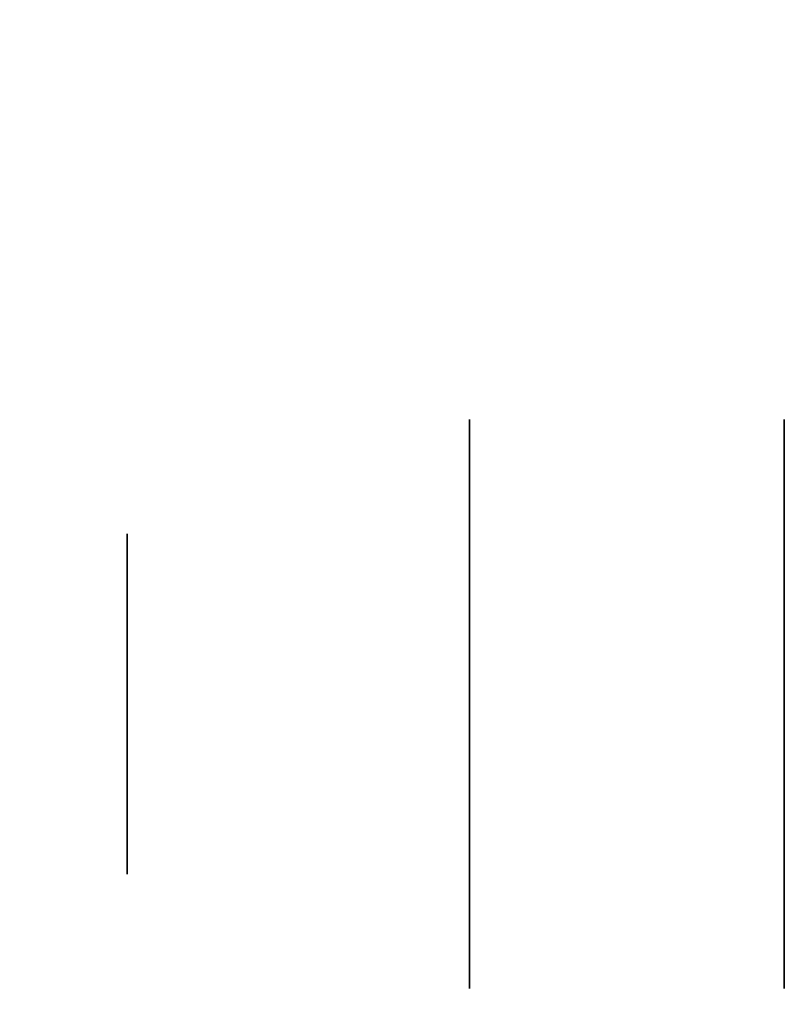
# Model space of a CAD drawing. Extents: x 413.3 to 457.5, y 5047.8 to 5050.
# Tile 435 of 656: x 439.3232 to 439.3591, y 5047.8477 to 5047.894. Entities that reach past the tile are written whole.
import ezdxf

# ---------------------------------------------------------------- set-up
doc = ezdxf.new("R2010")
doc.units = 0
doc.header["$LTSCALE"] = 150
doc.header["$MEASUREMENT"] = 0
doc.layers.add('3DFACE_BOLT', color=7, linetype='CONTINUOUS')
doc.layers.add('3DFACE_SHAPE', color=7, linetype='CONTINUOUS')

msp = doc.modelspace()

# ---------------------------------------------------------------- linework, layer by layer
at = {"layer": '3DFACE_BOLT', "color": 1}
for points, invisible_edges in [([(439.359139, 5047.875234, -0.135), (439.359139, 5047.868547, -0.146583), (439.344339, 5047.875234, -0.135)], 14), ([(439.344339, 5047.875234, -0.135), (439.359139, 5047.868547, -0.146583), (439.344339, 5047.868547, -0.146583)], 3), ([(439.359139, 5047.868547, -0.123417), (439.359139, 5047.875234, -0.135), (439.344339, 5047.868547, -0.123417)], 14), ([(439.344339, 5047.868547, -0.123417), (439.359139, 5047.875234, -0.135), (439.344339, 5047.875234, -0.135)], 3), ([(439.344339, 5047.875234, -0.135), (439.344339, 5047.868547, -0.146583), (439.344339, 5047.868547, -0.123417)], 2), ([(439.359139, 5047.875234, -0.065), (439.359139, 5047.868547, -0.076583), (439.344339, 5047.875234, -0.065)], 14), ([(439.344339, 5047.875234, -0.065), (439.359139, 5047.868547, -0.076583), (439.344339, 5047.868547, -0.076583)], 3), ([(439.359139, 5047.868547, -0.053417), (439.359139, 5047.875234, -0.065), (439.344339, 5047.868547, -0.053417)], 14), ([(439.344339, 5047.868547, -0.053417), (439.359139, 5047.875234, -0.065), (439.344339, 5047.875234, -0.065)], 3), ([(439.344339, 5047.875234, -0.065), (439.344339, 5047.868547, -0.076583), (439.344339, 5047.868547, -0.053417)], 2), ([(439.378239, 5047.869859, -0.135), (439.378239, 5047.869468, -0.137472), (439.328239, 5047.869859, -0.135)], 14), ([(439.328239, 5047.869859, -0.135), (439.378239, 5047.869468, -0.137472), (439.328239, 5047.869468, -0.137472)], 3), ([(439.378239, 5047.869468, -0.132528), (439.378239, 5047.869859, -0.135), (439.328239, 5047.869468, -0.132528)], 14), ([(439.328239, 5047.869468, -0.132528), (439.378239, 5047.869859, -0.135), (439.328239, 5047.869859, -0.135)], 3), ([(439.328239, 5047.869859, -0.135), (439.328239, 5047.869468, -0.137472), (439.328239, 5047.869468, -0.132528)], 2), ([(439.378239, 5047.869859, -0.065), (439.378239, 5047.869468, -0.067472), (439.328239, 5047.869859, -0.065)], 14), ([(439.328239, 5047.869859, -0.065), (439.378239, 5047.869468, -0.067472), (439.328239, 5047.869468, -0.067472)], 3), ([(439.378239, 5047.869468, -0.062528), (439.378239, 5047.869859, -0.065), (439.328239, 5047.869468, -0.062528)], 14), ([(439.328239, 5047.869468, -0.062528), (439.378239, 5047.869859, -0.065), (439.328239, 5047.869859, -0.065)], 3), ([(439.328239, 5047.869859, -0.065), (439.328239, 5047.869468, -0.067472), (439.328239, 5047.869468, -0.062528)], 2), ([(439.378239, 5047.869468, -0.137472), (439.378239, 5047.868332, -0.139702), (439.328239, 5047.869468, -0.137472)], 14), ([(439.328239, 5047.869468, -0.137472), (439.378239, 5047.868332, -0.139702), (439.328239, 5047.868332, -0.139702)], 3), ([(439.378239, 5047.868332, -0.130298), (439.378239, 5047.869468, -0.132528), (439.328239, 5047.868332, -0.130298)], 14), ([(439.328239, 5047.868332, -0.130298), (439.378239, 5047.869468, -0.132528), (439.328239, 5047.869468, -0.132528)], 3), ([(439.328239, 5047.869468, -0.137472), (439.328239, 5047.868332, -0.139702), (439.328239, 5047.869468, -0.132528)], 14), ([(439.328239, 5047.869468, -0.132528), (439.328239, 5047.868332, -0.139702), (439.328239, 5047.868332, -0.130298)], 3), ([(439.378239, 5047.869468, -0.067472), (439.378239, 5047.868332, -0.069702), (439.328239, 5047.869468, -0.067472)], 14), ([(439.328239, 5047.869468, -0.067472), (439.378239, 5047.868332, -0.069702), (439.328239, 5047.868332, -0.069702)], 3), ([(439.378239, 5047.868332, -0.060298), (439.378239, 5047.869468, -0.062528), (439.328239, 5047.868332, -0.060298)], 14), ([(439.328239, 5047.868332, -0.060298), (439.378239, 5047.869468, -0.062528), (439.328239, 5047.869468, -0.062528)], 3), ([(439.328239, 5047.869468, -0.067472), (439.328239, 5047.868332, -0.069702), (439.328239, 5047.869468, -0.062528)], 14), ([(439.328239, 5047.869468, -0.062528), (439.328239, 5047.868332, -0.069702), (439.328239, 5047.868332, -0.060298)], 3), ([(439.359139, 5047.868547, -0.146583), (439.359139, 5047.855172, -0.146583), (439.344339, 5047.868547, -0.146583)], 14), ([(439.344339, 5047.868547, -0.146583), (439.359139, 5047.855172, -0.146583), (439.344339, 5047.855172, -0.146583)], 3), ([(439.359139, 5047.855172, -0.123417), (439.359139, 5047.868547, -0.123417), (439.344339, 5047.855172, -0.123417)], 14), ([(439.344339, 5047.855172, -0.123417), (439.359139, 5047.868547, -0.123417), (439.344339, 5047.868547, -0.123417)], 3), ([(439.344339, 5047.868547, -0.146583), (439.344339, 5047.855172, -0.146583), (439.344339, 5047.868547, -0.123417)], 14), ([(439.344339, 5047.868547, -0.123417), (439.344339, 5047.855172, -0.146583), (439.344339, 5047.855172, -0.123417)], 3), ([(439.359139, 5047.868547, -0.076583), (439.359139, 5047.855172, -0.076583), (439.344339, 5047.868547, -0.076583)], 14), ([(439.344339, 5047.868547, -0.076583), (439.359139, 5047.855172, -0.076583), (439.344339, 5047.855172, -0.076583)], 3), ([(439.359139, 5047.855172, -0.053417), (439.359139, 5047.868547, -0.053417), (439.344339, 5047.855172, -0.053417)], 14), ([(439.344339, 5047.855172, -0.053417), (439.359139, 5047.868547, -0.053417), (439.344339, 5047.868547, -0.053417)], 3), ([(439.344339, 5047.868547, -0.076583), (439.344339, 5047.855172, -0.076583), (439.344339, 5047.868547, -0.053417)], 14), ([(439.344339, 5047.868547, -0.053417), (439.344339, 5047.855172, -0.076583), (439.344339, 5047.855172, -0.053417)], 3), ([(439.359139, 5047.868547, -0.123417), (439.359139, 5047.855172, -0.123417), (439.359139, 5047.868547, -0.146583)], 14), ([(439.359139, 5047.868547, -0.146583), (439.359139, 5047.855172, -0.123417), (439.359139, 5047.855172, -0.146583)], 3), ([(439.359139, 5047.868547, -0.053417), (439.359139, 5047.855172, -0.053417), (439.359139, 5047.868547, -0.076583)], 14), ([(439.359139, 5047.868547, -0.076583), (439.359139, 5047.855172, -0.053417), (439.359139, 5047.855172, -0.076583)], 3), ([(439.378239, 5047.868332, -0.139702), (439.378239, 5047.866562, -0.141472), (439.328239, 5047.868332, -0.139702)], 14), ([(439.328239, 5047.868332, -0.139702), (439.378239, 5047.866562, -0.141472), (439.328239, 5047.866562, -0.141472)], 3), ([(439.378239, 5047.866562, -0.128528), (439.378239, 5047.868332, -0.130298), (439.328239, 5047.866562, -0.128528)], 14), ([(439.328239, 5047.866562, -0.128528), (439.378239, 5047.868332, -0.130298), (439.328239, 5047.868332, -0.130298)], 3), ([(439.328239, 5047.868332, -0.139702), (439.328239, 5047.866562, -0.141472), (439.328239, 5047.868332, -0.130298)], 14), ([(439.328239, 5047.868332, -0.130298), (439.328239, 5047.866562, -0.141472), (439.328239, 5047.866562, -0.128528)], 3), ([(439.378239, 5047.868332, -0.069702), (439.378239, 5047.866562, -0.071472), (439.328239, 5047.868332, -0.069702)], 14), ([(439.328239, 5047.868332, -0.069702), (439.378239, 5047.866562, -0.071472), (439.328239, 5047.866562, -0.071472)], 3), ([(439.378239, 5047.866562, -0.058528), (439.378239, 5047.868332, -0.060298), (439.328239, 5047.866562, -0.058528)], 14), ([(439.328239, 5047.866562, -0.058528), (439.378239, 5047.868332, -0.060298), (439.328239, 5047.868332, -0.060298)], 3), ([(439.328239, 5047.868332, -0.069702), (439.328239, 5047.866562, -0.071472), (439.328239, 5047.868332, -0.060298)], 14), ([(439.328239, 5047.868332, -0.060298), (439.328239, 5047.866562, -0.071472), (439.328239, 5047.866562, -0.058528)], 3), ([(439.378239, 5047.866562, -0.141472), (439.378239, 5047.864332, -0.142608), (439.328239, 5047.866562, -0.141472)], 14), ([(439.328239, 5047.866562, -0.141472), (439.378239, 5047.864332, -0.142608), (439.328239, 5047.864332, -0.142608)], 3), ([(439.378239, 5047.864332, -0.127392), (439.378239, 5047.866562, -0.128528), (439.328239, 5047.864332, -0.127392)], 14), ([(439.328239, 5047.864332, -0.127392), (439.378239, 5047.866562, -0.128528), (439.328239, 5047.866562, -0.128528)], 3), ([(439.328239, 5047.866562, -0.141472), (439.328239, 5047.864332, -0.142608), (439.328239, 5047.866562, -0.128528)], 14), ([(439.328239, 5047.866562, -0.128528), (439.328239, 5047.864332, -0.142608), (439.328239, 5047.864332, -0.127392)], 3), ([(439.378239, 5047.866562, -0.071472), (439.378239, 5047.864332, -0.072608), (439.328239, 5047.866562, -0.071472)], 14), ([(439.328239, 5047.866562, -0.071472), (439.378239, 5047.864332, -0.072608), (439.328239, 5047.864332, -0.072608)], 3), ([(439.378239, 5047.864332, -0.057392), (439.378239, 5047.866562, -0.058528), (439.328239, 5047.864332, -0.057392)], 14), ([(439.328239, 5047.864332, -0.057392), (439.378239, 5047.866562, -0.058528), (439.328239, 5047.866562, -0.058528)], 3), ([(439.328239, 5047.866562, -0.071472), (439.328239, 5047.864332, -0.072608), (439.328239, 5047.866562, -0.058528)], 14), ([(439.328239, 5047.866562, -0.058528), (439.328239, 5047.864332, -0.072608), (439.328239, 5047.864332, -0.057392)], 3), ([(439.378239, 5047.864332, -0.142608), (439.378239, 5047.861859, -0.143), (439.328239, 5047.864332, -0.142608)], 14), ([(439.328239, 5047.864332, -0.142608), (439.378239, 5047.861859, -0.143), (439.328239, 5047.861859, -0.143)], 3), ([(439.378239, 5047.861859, -0.127), (439.378239, 5047.864332, -0.127392), (439.328239, 5047.861859, -0.127)], 14), ([(439.328239, 5047.861859, -0.127), (439.378239, 5047.864332, -0.127392), (439.328239, 5047.864332, -0.127392)], 3), ([(439.328239, 5047.864332, -0.142608), (439.328239, 5047.861859, -0.143), (439.328239, 5047.864332, -0.127392)], 14), ([(439.328239, 5047.864332, -0.127392), (439.328239, 5047.861859, -0.143), (439.328239, 5047.861859, -0.127)], 3), ([(439.378239, 5047.864332, -0.072608), (439.378239, 5047.861859, -0.073), (439.328239, 5047.864332, -0.072608)], 14), ([(439.328239, 5047.864332, -0.072608), (439.378239, 5047.861859, -0.073), (439.328239, 5047.861859, -0.073)], 3), ([(439.378239, 5047.861859, -0.057), (439.378239, 5047.864332, -0.057392), (439.328239, 5047.861859, -0.057)], 14), ([(439.328239, 5047.861859, -0.057), (439.378239, 5047.864332, -0.057392), (439.328239, 5047.864332, -0.057392)], 3), ([(439.328239, 5047.864332, -0.072608), (439.328239, 5047.861859, -0.073), (439.328239, 5047.864332, -0.057392)], 14), ([(439.328239, 5047.864332, -0.057392), (439.328239, 5047.861859, -0.073), (439.328239, 5047.861859, -0.057)], 3), ([(439.378239, 5047.861859, -0.143), (439.378239, 5047.859387, -0.142608), (439.328239, 5047.861859, -0.143)], 14), ([(439.328239, 5047.861859, -0.143), (439.378239, 5047.859387, -0.142608), (439.328239, 5047.859387, -0.142608)], 3), ([(439.378239, 5047.859387, -0.127392), (439.378239, 5047.861859, -0.127), (439.328239, 5047.859387, -0.127392)], 14), ([(439.328239, 5047.859387, -0.127392), (439.378239, 5047.861859, -0.127), (439.328239, 5047.861859, -0.127)], 3), ([(439.328239, 5047.861859, -0.143), (439.328239, 5047.859387, -0.142608), (439.328239, 5047.861859, -0.127)], 14), ([(439.328239, 5047.861859, -0.127), (439.328239, 5047.859387, -0.142608), (439.328239, 5047.859387, -0.127392)], 3), ([(439.378239, 5047.861859, -0.073), (439.378239, 5047.859387, -0.072608), (439.328239, 5047.861859, -0.073)], 14), ([(439.328239, 5047.861859, -0.073), (439.378239, 5047.859387, -0.072608), (439.328239, 5047.859387, -0.072608)], 3), ([(439.378239, 5047.859387, -0.057392), (439.378239, 5047.861859, -0.057), (439.328239, 5047.859387, -0.057392)], 14), ([(439.328239, 5047.859387, -0.057392), (439.378239, 5047.861859, -0.057), (439.328239, 5047.861859, -0.057)], 3), ([(439.328239, 5047.861859, -0.073), (439.328239, 5047.859387, -0.072608), (439.328239, 5047.861859, -0.057)], 14), ([(439.328239, 5047.861859, -0.057), (439.328239, 5047.859387, -0.072608), (439.328239, 5047.859387, -0.057392)], 3), ([(439.378239, 5047.859387, -0.142608), (439.378239, 5047.857157, -0.141472), (439.328239, 5047.859387, -0.142608)], 14), ([(439.328239, 5047.859387, -0.142608), (439.378239, 5047.857157, -0.141472), (439.328239, 5047.857157, -0.141472)], 3), ([(439.378239, 5047.857157, -0.128528), (439.378239, 5047.859387, -0.127392), (439.328239, 5047.857157, -0.128528)], 14), ([(439.328239, 5047.857157, -0.128528), (439.378239, 5047.859387, -0.127392), (439.328239, 5047.859387, -0.127392)], 3), ([(439.328239, 5047.859387, -0.142608), (439.328239, 5047.857157, -0.141472), (439.328239, 5047.859387, -0.127392)], 14), ([(439.328239, 5047.859387, -0.127392), (439.328239, 5047.857157, -0.141472), (439.328239, 5047.857157, -0.128528)], 3), ([(439.378239, 5047.859387, -0.072608), (439.378239, 5047.857157, -0.071472), (439.328239, 5047.859387, -0.072608)], 14), ([(439.328239, 5047.859387, -0.072608), (439.378239, 5047.857157, -0.071472), (439.328239, 5047.857157, -0.071472)], 3), ([(439.378239, 5047.857157, -0.058528), (439.378239, 5047.859387, -0.057392), (439.328239, 5047.857157, -0.058528)], 14), ([(439.328239, 5047.857157, -0.058528), (439.378239, 5047.859387, -0.057392), (439.328239, 5047.859387, -0.057392)], 3), ([(439.328239, 5047.859387, -0.072608), (439.328239, 5047.857157, -0.071472), (439.328239, 5047.859387, -0.057392)], 14), ([(439.328239, 5047.859387, -0.057392), (439.328239, 5047.857157, -0.071472), (439.328239, 5047.857157, -0.058528)], 3), ([(439.378239, 5047.857157, -0.141472), (439.378239, 5047.855387, -0.139702), (439.328239, 5047.857157, -0.141472)], 14), ([(439.328239, 5047.857157, -0.141472), (439.378239, 5047.855387, -0.139702), (439.328239, 5047.855387, -0.139702)], 3), ([(439.378239, 5047.855387, -0.130298), (439.378239, 5047.857157, -0.128528), (439.328239, 5047.855387, -0.130298)], 14), ([(439.328239, 5047.855387, -0.130298), (439.378239, 5047.857157, -0.128528), (439.328239, 5047.857157, -0.128528)], 3), ([(439.328239, 5047.857157, -0.141472), (439.328239, 5047.855387, -0.139702), (439.328239, 5047.857157, -0.128528)], 14), ([(439.328239, 5047.857157, -0.128528), (439.328239, 5047.855387, -0.139702), (439.328239, 5047.855387, -0.130298)], 3), ([(439.378239, 5047.857157, -0.071472), (439.378239, 5047.855387, -0.069702), (439.328239, 5047.857157, -0.071472)], 14), ([(439.328239, 5047.857157, -0.071472), (439.378239, 5047.855387, -0.069702), (439.328239, 5047.855387, -0.069702)], 3), ([(439.378239, 5047.855387, -0.060298), (439.378239, 5047.857157, -0.058528), (439.328239, 5047.855387, -0.060298)], 14), ([(439.328239, 5047.855387, -0.060298), (439.378239, 5047.857157, -0.058528), (439.328239, 5047.857157, -0.058528)], 3), ([(439.328239, 5047.857157, -0.071472), (439.328239, 5047.855387, -0.069702), (439.328239, 5047.857157, -0.058528)], 14), ([(439.328239, 5047.857157, -0.058528), (439.328239, 5047.855387, -0.069702), (439.328239, 5047.855387, -0.060298)], 3), ([(439.378239, 5047.855387, -0.139702), (439.378239, 5047.854251, -0.137472), (439.328239, 5047.855387, -0.139702)], 14), ([(439.328239, 5047.855387, -0.139702), (439.378239, 5047.854251, -0.137472), (439.328239, 5047.854251, -0.137472)], 3), ([(439.378239, 5047.854251, -0.132528), (439.378239, 5047.855387, -0.130298), (439.328239, 5047.854251, -0.132528)], 14), ([(439.328239, 5047.854251, -0.132528), (439.378239, 5047.855387, -0.130298), (439.328239, 5047.855387, -0.130298)], 3), ([(439.328239, 5047.855387, -0.139702), (439.328239, 5047.854251, -0.137472), (439.328239, 5047.855387, -0.130298)], 14), ([(439.328239, 5047.855387, -0.130298), (439.328239, 5047.854251, -0.137472), (439.328239, 5047.854251, -0.132528)], 3), ([(439.378239, 5047.855387, -0.069702), (439.378239, 5047.854251, -0.067472), (439.328239, 5047.855387, -0.069702)], 14), ([(439.328239, 5047.855387, -0.069702), (439.378239, 5047.854251, -0.067472), (439.328239, 5047.854251, -0.067472)], 3), ([(439.378239, 5047.854251, -0.062528), (439.378239, 5047.855387, -0.060298), (439.328239, 5047.854251, -0.062528)], 14), ([(439.328239, 5047.854251, -0.062528), (439.378239, 5047.855387, -0.060298), (439.328239, 5047.855387, -0.060298)], 3), ([(439.328239, 5047.855387, -0.069702), (439.328239, 5047.854251, -0.067472), (439.328239, 5047.855387, -0.060298)], 14), ([(439.328239, 5047.855387, -0.060298), (439.328239, 5047.854251, -0.067472), (439.328239, 5047.854251, -0.062528)], 3), ([(439.359139, 5047.855172, -0.146583), (439.359139, 5047.848484, -0.135), (439.344339, 5047.855172, -0.146583)], 14), ([(439.344339, 5047.855172, -0.146583), (439.359139, 5047.848484, -0.135), (439.344339, 5047.848484, -0.135)], 3), ([(439.359139, 5047.848484, -0.135), (439.359139, 5047.855172, -0.123417), (439.344339, 5047.848484, -0.135)], 14), ([(439.344339, 5047.848484, -0.135), (439.359139, 5047.855172, -0.123417), (439.344339, 5047.855172, -0.123417)], 3), ([(439.344339, 5047.855172, -0.146583), (439.344339, 5047.848484, -0.135), (439.344339, 5047.855172, -0.123417)], 12), ([(439.359139, 5047.855172, -0.076583), (439.359139, 5047.848484, -0.065), (439.344339, 5047.855172, -0.076583)], 14), ([(439.344339, 5047.855172, -0.076583), (439.359139, 5047.848484, -0.065), (439.344339, 5047.848484, -0.065)], 3), ([(439.359139, 5047.848484, -0.065), (439.359139, 5047.855172, -0.053417), (439.344339, 5047.848484, -0.065)], 14), ([(439.344339, 5047.848484, -0.065), (439.359139, 5047.855172, -0.053417), (439.344339, 5047.855172, -0.053417)], 3), ([(439.344339, 5047.855172, -0.076583), (439.344339, 5047.848484, -0.065), (439.344339, 5047.855172, -0.053417)], 12), ([(439.359139, 5047.855172, -0.123417), (439.359139, 5047.848484, -0.135), (439.359139, 5047.855172, -0.146583)], 12), ([(439.359139, 5047.855172, -0.053417), (439.359139, 5047.848484, -0.065), (439.359139, 5047.855172, -0.076583)], 12), ([(439.378239, 5047.854251, -0.137472), (439.378239, 5047.853859, -0.135), (439.328239, 5047.854251, -0.137472)], 14), ([(439.328239, 5047.854251, -0.137472), (439.378239, 5047.853859, -0.135), (439.328239, 5047.853859, -0.135)], 3), ([(439.378239, 5047.853859, -0.135), (439.378239, 5047.854251, -0.132528), (439.328239, 5047.853859, -0.135)], 14), ([(439.328239, 5047.853859, -0.135), (439.378239, 5047.854251, -0.132528), (439.328239, 5047.854251, -0.132528)], 3), ([(439.328239, 5047.854251, -0.137472), (439.328239, 5047.853859, -0.135), (439.328239, 5047.854251, -0.132528)], 12), ([(439.378239, 5047.854251, -0.067472), (439.378239, 5047.853859, -0.065), (439.328239, 5047.854251, -0.067472)], 14), ([(439.328239, 5047.854251, -0.067472), (439.378239, 5047.853859, -0.065), (439.328239, 5047.853859, -0.065)], 3), ([(439.378239, 5047.853859, -0.065), (439.378239, 5047.854251, -0.062528), (439.328239, 5047.853859, -0.065)], 14), ([(439.328239, 5047.853859, -0.065), (439.378239, 5047.854251, -0.062528), (439.328239, 5047.854251, -0.062528)], 3), ([(439.328239, 5047.854251, -0.067472), (439.328239, 5047.853859, -0.065), (439.328239, 5047.854251, -0.062528)], 12)]:
    msp.add_3dface(points, dxfattribs=dict(at, invisible_edges=invisible_edges))
at = {"layer": '3DFACE_SHAPE', "color": 13}
for points, invisible_edges in [([(439.365539, 5050.025014, -0.1905), (439.26869, 5050.025153, -0.1905), (439.26554, 5047.825153, -0.1905)], 12), ([(439.26869, 5050.025153, -0.0095), (439.362442, 5047.861866, -0.0095), (439.26554, 5047.825153, -0.0095)], 3), ([(439.468689, 5050.024866), (439.26869, 5050.025153), (439.26554, 5047.825153)], 12), ([(439.26554, 5047.825153, -0.2), (439.26869, 5050.025153, -0.2), (439.465539, 5047.824866, -0.2)], 2), ([(439.362389, 5047.825014, -0.1905), (439.365539, 5050.025014, -0.1905), (439.26554, 5047.825153, -0.1905)], 2), ([(439.362623, 5047.988166, -0.0095), (439.362442, 5047.861866, -0.0095), (439.26869, 5050.025153, -0.0095)], 14), ([(439.26869, 5050.025153, -0.2), (439.468689, 5050.024866, -0.2), (439.465539, 5047.824866, -0.2)], 12), ([(439.465539, 5047.824866), (439.468689, 5050.024866), (439.26554, 5047.825153)], 2), ([(439.362442, 5047.861866, -0.0095), (439.362389, 5047.825014, -0.0095), (439.26554, 5047.825153, -0.0095)], 12)]:
    msp.add_3dface(points, dxfattribs=dict(at, invisible_edges=invisible_edges))

doc.saveas('drawing.dxf')
